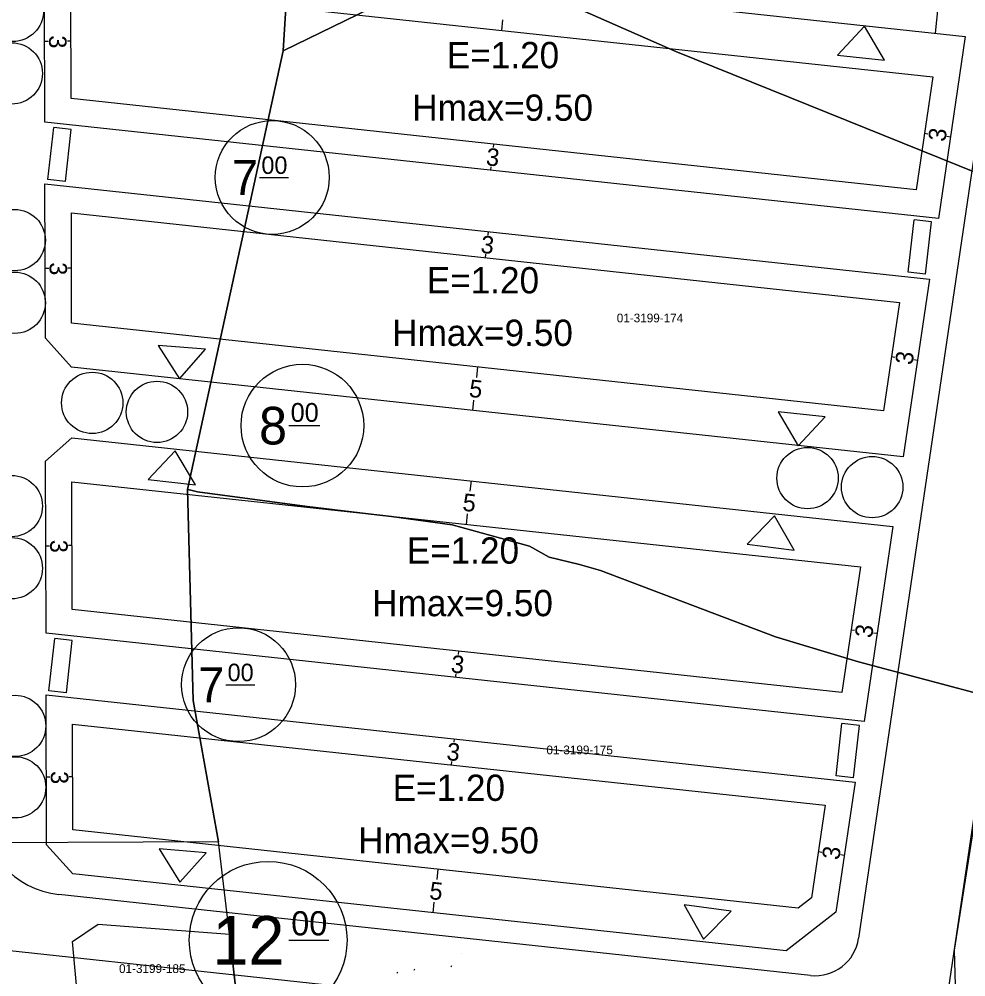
# Model space of a CAD drawing. Extents: x 419396 to 421519, y 4453567 to 4456767.
# Drawn here: x 420549.9 to 420658, y 4454509.9 to 4454619.2 of the extents above; entities that cross this region are included whole.
import ezdxf

# ---------------------------------------------------------------- set-up
doc = ezdxf.new("R2010")
doc.units = 0
for name, color, linetype in [('0_KADASTRO', 7, 'Continuous'), ('Level 16', 7, 'Continuous'), ('Level 20', 7, 'Continuous'), ('Level 28', 7, 'Continuous'), ('Level 29', 7, 'Continuous'), ('Level 30', 7, 'Continuous'), ('Level 41', 7, 'Continuous'), ('Level 53', 7, 'Continuous'), ('Level 55', 7, 'Continuous'), ('Level 58', 7, 'Continuous'), ('Level 62', 7, 'Continuous')]:
    doc.layers.add(name, color=color, linetype=linetype)

msp = doc.modelspace()

# ---------------------------------------------------------------- linework, layer by layer
at = {"layer": '0_KADASTRO'}
for points in [[(420580.07, 4454615.58), (420581.08, 4454632.15), (420584.15, 4454641.28), (420591.96, 4454733.25), (420641.51, 4454715.55), (420686.15, 4454697.02), (420670.21, 4454597.2), (420624.87, 4454615.52), (420601.26, 4454625.94)], [(420515.05, 4454549.71), (420515.81, 4454556.87), (420516.9, 4454567.11), (420517.83, 4454575.75), (420518.52, 4454582.26), (420519.54, 4454591.71), (420521.54, 4454610.43), (420521.56, 4454610.63), (420521.58, 4454610.83), (420522.64, 4454620.22), (420523.08, 4454624.12), (420581.08, 4454632.15), (420580.07, 4454615.58), (420569.14, 4454565.51), (420569.77, 4454541.42), (420572.69, 4454525.26), (420529.64, 4454525.09), (420525.79, 4454524.02), (420524.53, 4454527.02), (420520.23, 4454537.32), (420516.25, 4454546.83)], [(420569.14, 4454565.51), (420580.07, 4454615.58), (420601.26, 4454625.94), (420624.87, 4454615.52), (420670.21, 4454597.2), (420669.57, 4454592.84), (420664.59, 4454541.11), (420661.16, 4454541.72), (420645.73, 4454545.84), (420636.26, 4454548.67), (420616.29, 4454556.26), (420613.89, 4454556.94), (420610.42, 4454557.8), (420608.15, 4454559.03), (420599.34, 4454561.49), (420592.41, 4454562.43), (420589.77, 4454562.72), (420582.81, 4454563.58), (420570.27, 4454565.24), (420569.5, 4454565.42)], [(420569.14, 4454565.51), (420569.5, 4454565.42), (420570.27, 4454565.24), (420582.81, 4454563.58), (420589.77, 4454562.72), (420592.41, 4454562.43), (420599.34, 4454561.49), (420608.15, 4454559.03), (420610.42, 4454557.8), (420613.89, 4454556.94), (420616.29, 4454556.26), (420636.26, 4454548.67), (420645.73, 4454545.84), (420661.16, 4454541.72), (420656.65, 4454512.89), (420657.07, 4454498.32), (420646.13, 4454499.11), (420645.5, 4454496.15), (420575.25, 4454503.09), (420573.91, 4454514.72), (420572.69, 4454525.26), (420569.77, 4454541.42)], [(420556.01, 4454513.89), (420558.95, 4454515.86), (420573.91, 4454514.72), (420575.25, 4454503.09), (420575.34, 4454501.03), (420557.27, 4454500.15)]]:
    msp.add_lwpolyline(points, close=True, dxfattribs=at)
at = {"layer": 'Level 16'}
for p, q in [((420646.39, 4454618.4), (420643.32, 4454615.11)), ((420648.69, 4454614.53), (420646.39, 4454618.4)), ((420643.32, 4454615.11), (420648.69, 4454614.53)), ((420571.18, 4454581.53), (420565.8, 4454581.94)), ((420565.8, 4454581.94), (420568.22, 4454578.14)), ((420568.22, 4454578.14), (420571.18, 4454581.53)), ((420641.91, 4454573.79), (420636.54, 4454574.36)), ((420636.54, 4454574.36), (420638.85, 4454570.5)), ((420638.85, 4454570.5), (420641.91, 4454573.79)), ((420567.74, 4454569.93), (420564.66, 4454566.65)), ((420570.03, 4454566.05), (420567.74, 4454569.93)), ((420564.66, 4454566.65), (420570.03, 4454566.05)), ((420636.12, 4454562.49), (420633.01, 4454559.25)), ((420638.36, 4454558.59), (420636.12, 4454562.49)), ((420633.01, 4454559.25), (420638.36, 4454558.59)), ((420571.28, 4454524.01), (420565.9, 4454524.49)), ((420565.9, 4454524.49), (420568.27, 4454520.67)), ((420568.27, 4454520.67), (420571.28, 4454524.01)), ((420631.19, 4454517.36), (420625.84, 4454518.09)), ((420625.84, 4454518.09), (420628.02, 4454514.16)), ((420628.02, 4454514.16), (420631.19, 4454517.36))]:
    msp.add_line(p, q, dxfattribs=at)
at = {"layer": 'Level 20'}
for p, q in [((420555.82, 4454623.24), (420654.19, 4454612.61)), ((420555.85, 4454610.16), (420555.82, 4454623.24)), ((420605.01, 4454617.92), (420605.14, 4454619.12)), ((420552.83, 4454616.69), (420553.23, 4454616.69)), ((420555.83, 4454616.7), (420555.43, 4454616.69)), ((420654.19, 4454612.61), (420652.29, 4454599.74)), ((420652.29, 4454599.74), (420555.85, 4454610.16)), ((420653.24, 4454606.18), (420653.64, 4454606.12)), ((420604.07, 4454604.95), (420604.03, 4454604.55)), ((420656.21, 4454605.74), (420655.82, 4454605.8)), ((420603.75, 4454601.97), (420603.79, 4454602.36)), ((420555.88, 4454597.08), (420650.39, 4454586.87)), ((420555.91, 4454584.5), (420555.88, 4454597.08)), ((420603.46, 4454594.96), (420603.42, 4454594.56)), ((420603.14, 4454591.97), (420603.18, 4454592.37)), ((420552.89, 4454590.78), (420553.29, 4454590.78)), ((420555.89, 4454590.79), (420555.49, 4454590.79)), ((420650.39, 4454586.87), (420648.57, 4454574.5)), ((420648.57, 4454574.5), (420555.91, 4454584.5)), ((420649.48, 4454580.69), (420649.88, 4454580.63)), ((420652.45, 4454580.25), (420652.05, 4454580.3)), ((420602.24, 4454579.5), (420602.11, 4454578.31)), ((420601.7, 4454574.53), (420601.83, 4454575.72)), ((420555.95, 4454566.39), (420645.94, 4454556.68)), ((420555.98, 4454551.8), (420555.95, 4454566.39)), ((420601.5, 4454566.5), (420601.37, 4454565.31)), ((420600.96, 4454561.53), (420601.09, 4454562.72)), ((420552.97, 4454559.09), (420553.37, 4454559.09)), ((420555.97, 4454559.1), (420555.57, 4454559.1)), ((420645.94, 4454556.68), (420643.82, 4454542.32)), ((420643.82, 4454542.32), (420555.98, 4454551.8)), ((420644.88, 4454549.5), (420645.27, 4454549.44)), ((420647.84, 4454549.06), (420647.45, 4454549.12)), ((420600.06, 4454547.04), (420600.02, 4454546.65)), ((420599.74, 4454544.06), (420599.78, 4454544.46)), ((420556.01, 4454538.72), (420641.92, 4454529.45)), ((420556.04, 4454526.65), (420556.01, 4454538.72)), ((420599.57, 4454537.04), (420599.53, 4454536.64)), ((420599.25, 4454534.06), (420599.29, 4454534.46)), ((420553.03, 4454532.68), (420553.43, 4454532.68)), ((420556.03, 4454532.69), (420555.63, 4454532.69)), ((420641.92, 4454529.45), (420640.35, 4454518.88)), ((420638.85, 4454517.71), (420556.04, 4454526.65)), ((420641.14, 4454524.16), (420641.53, 4454524.11)), ((420644.1, 4454523.73), (420643.71, 4454523.78)), ((420597.71, 4454522.15), (420597.58, 4454520.96)), ((420640.35, 4454518.88), (420638.85, 4454517.71)), ((420597.18, 4454517.18), (420597.3, 4454518.38))]:
    msp.add_line(p, q, dxfattribs=at)
at = {"layer": 'Level 28'}
for p, q in [((420555.79, 4454628.27), (420657.91, 4454617.24)), ((420654.79, 4454620.59), (420654.47, 4454617.61)), ((420657.91, 4454617.24), (420654.84, 4454596.45))]:
    msp.add_line(p, q, dxfattribs=at)
at = {"layer": 'Level 29'}
for p, q in [((420552.85, 4454607.46), (420552.81, 4454625.59)), ((420654.84, 4454596.45), (420552.85, 4454607.46)), ((420552.87, 4454600.42), (420653.82, 4454589.52)), ((420552.91, 4454582.79), (420552.87, 4454600.42)), ((420653.82, 4454589.52), (420650.82, 4454569.22)), ((420555.9, 4454579.47), (420552.91, 4454582.79)), ((420650.82, 4454569.22), (420555.9, 4454579.47)), ((420552.94, 4454568.75), (420555.92, 4454571.42)), ((420555.92, 4454571.42), (420649.65, 4454561.3)), ((420552.99, 4454549.11), (420552.94, 4454568.75)), ((420649.65, 4454561.3), (420646.36, 4454539.03)), ((420646.36, 4454539.03), (420552.99, 4454549.11)), ((420553.01, 4454542.07), (420645.34, 4454532.1)), ((420553.04, 4454524.95), (420553.01, 4454542.07)), ((420645.34, 4454532.1), (420643.15, 4454517.24)), ((420556.03, 4454521.62), (420553.04, 4454524.95)), ((420637.45, 4454512.83), (420556.03, 4454521.62)), ((420643.15, 4454517.24), (420637.45, 4454512.83))]:
    msp.add_line(p, q, dxfattribs=at)
at = {"layer": 'Level 41'}
for p, q in [((420600.42, 4454512.54), (420600.42, 4454512.54)), ((420599.22, 4454511.01), (420599.29, 4454511.17)), ((420593.02, 4454510.4), (420593.09, 4454510.29)), ((420595.01, 4454510.61), (420595.08, 4454510.77))]:
    msp.add_line(p, q, dxfattribs=at)
at = {"layer": 'Level 53'}
for p, q in [((420553.21, 4454600.89), (420553.88, 4454606.85)), ((420555.86, 4454606.63), (420553.88, 4454606.85)), ((420555.2, 4454600.67), (420555.86, 4454606.63)), ((420555.2, 4454600.67), (420553.21, 4454600.89)), ((420651.39, 4454590.33), (420652.06, 4454596.29)), ((420654.04, 4454596.07), (420652.06, 4454596.29)), ((420653.38, 4454590.11), (420654.04, 4454596.07)), ((420653.38, 4454590.11), (420651.39, 4454590.33)), ((420553.32, 4454542.52), (420553.99, 4454548.48)), ((420555.98, 4454548.26), (420553.99, 4454548.48)), ((420555.31, 4454542.3), (420555.98, 4454548.26)), ((420555.31, 4454542.3), (420553.32, 4454542.52)), ((420643.17, 4454532.83), (420643.83, 4454538.79)), ((420645.82, 4454538.57), (420643.83, 4454538.79)), ((420645.15, 4454532.6), (420645.82, 4454538.57)), ((420645.15, 4454532.6), (420643.17, 4454532.83))]:
    msp.add_line(p, q, dxfattribs=at)
at = {"layer": 'Level 55'}
for centre in [(420549.2, 4454620.16), (420549.08, 4454613.02), (420549.41, 4454593.98), (420549.41, 4454586.83), (420558.26, 4454575.4), (420565.65, 4454574.37), (420639.9, 4454566.81), (420647.28, 4454565.78), (420549.08, 4454563.62), (420549.08, 4454556.52), (420549.46, 4454538.51), (420549.46, 4454531.5)]:
    msp.add_circle(centre, 3.5, dxfattribs=at)
at = {"layer": 'Level 58'}
for p, q in [((420577.36, 4454601.14), (420580.66, 4454601.14)), ((420580.69, 4454572.8), (420584.24, 4454572.8)), ((420573.51, 4454543.22), (420576.81, 4454543.22)), ((420580.69, 4454514.04), (420585.25, 4454514.04))]:
    msp.add_line(p, q, dxfattribs=at)
for centre, radius in [((420578.81, 4454601.14), 6.5), ((420582.25, 4454572.8), 7), ((420574.96, 4454543.22), 6.5), ((420578.34, 4454514.04), 9)]:
    msp.add_circle(centre, radius, dxfattribs=at)
at = {"layer": 'Level 62'}
for p, q in [((420645.74, 4454514.26), (420671.44, 4454688.34)), ((420644.33, 4454429.43), (420666.66, 4454580.65)), ((420640.25, 4454510.02), (420554.46, 4454519.28)), ((420638.84, 4454503.13), (420542.7, 4454513.51))]:
    msp.add_line(p, q, dxfattribs=at)
for centre, radius, start, end in [((420555.53, 4454529.22), 10, 180.1329, 263.8377), ((420640.79, 4454514.99), 5, 263.8377, 351.6016)]:
    msp.add_arc(centre, radius, start, end, dxfattribs=at)

# ---------------------------------------------------------------- texts
at = {"layer": '0_KADASTRO'}
for s, p in [('01-3199-174', (420618.13, 4454584.59)), ('01-3199-175', (420610.1, 4454535.27)), ('01-3199-185', (420561.32, 4454510.3))]:
    msp.add_text(s, height=1, dxfattribs=at).set_placement(p)
at = {"layer": 'Level 20'}
for s, rotation, p in [('3', 270.1329, (420553.33, 4454617.36)), ('3', 81.6016, (420655.62, 4454605.15)), ('3', 353.8377, (420603.14, 4454602.54)), ('3', 353.8377, (420602.53, 4454592.54)), ('3', 270.1329, (420553.39, 4454591.45)), ('3', 81.6016, (420651.86, 4454579.66)), ('5', 353.8377, (420601.2, 4454576.09)), ('5', 353.8377, (420600.46, 4454563.09)), ('3', 270.1329, (420553.46, 4454559.76)), ('3', 81.6016, (420647.25, 4454548.47)), ('3', 353.8377, (420599.13, 4454544.63)), ('3', 353.8377, (420598.64, 4454534.63)), ('3', 270.1329, (420553.53, 4454533.35)), ('3', 81.6016, (420643.51, 4454523.14)), ('5', 353.8377, (420596.67, 4454518.75))]:
    msp.add_text(s, height=2, rotation=rotation, dxfattribs=at).set_placement(p)
at = {"layer": 'Level 30'}
for s, p in [('E=1.20', (420598.73, 4454613.61)), ('Hmax=9.50', (420594.79, 4454607.61)), ('E=1.20', (420596.44, 4454587.9)), ('Hmax=9.50', (420592.5, 4454581.9)), ('E=1.20', (420594.15, 4454557.04)), ('Hmax=9.50', (420590.22, 4454551.04)), ('E=1.20', (420592.55, 4454529.95)), ('Hmax=9.50', (420588.62, 4454523.95))]:
    msp.add_text(s, height=3, dxfattribs=at).set_placement(p)
at = {"layer": 'Level 58'}
for s, height, p in [('7', 4, (420574.22, 4454599.15)), ('00', 1.998, (420577.57, 4454601.54)), ('00', 2.152, (420580.91, 4454573.23)), ('8', 4.3, (420577.3, 4454570.65)), ('7', 4, (420570.36, 4454541.22)), ('00', 1.998, (420573.71, 4454543.62)), ('00', 2.767, (420580.97, 4454514.59)), ('12', 5.534, (420571.97, 4454511.27))]:
    msp.add_text(s, height=height, dxfattribs=at).set_placement(p)

doc.saveas('drawing.dxf')
